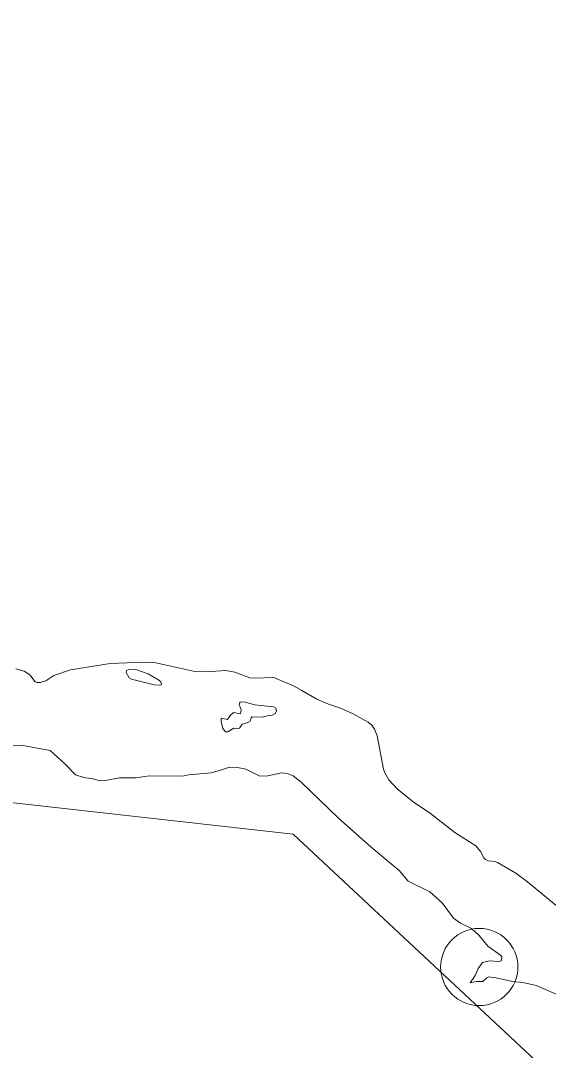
# Model space of a CAD drawing. Extents: x 553962 to 842807, y 8883888 to 9032388.
# Drawn here: x 810394 to 811077, y 9011280 to 9012614 of the extents above; entities that cross this region are included whole.
import ezdxf

# ---------------------------------------------------------------- set-up
doc = ezdxf.new("R2010")
doc.units = 0
doc.header["$LTSCALE"] = 200
doc.header["$PDMODE"] = 32
doc.header["$PDSIZE"] = 100
for name, color, linetype, lineweight in [('23', 7, 'Continuous', 13), ('25', 7, 'Continuous', 13), ('8', 7, 'Continuous', 13)]:
    doc.layers.add(name, color=color, linetype=linetype, lineweight=lineweight)
doc.layers.add('49', color=7, linetype='Continuous')

msp = doc.modelspace()

# ---------------------------------------------------------------- linework, layer by layer
at = {"layer": '23'}
for points in [[(810426.1, 9011759.1), (810419.3, 9011756.7), (810414.8, 9011756.7), (810412.6, 9011757.6), (810405.3, 9011766.7), (810398.1, 9011771.4), (810387.4, 9011774.7)], [(810757.5, 9011746.3), (810747.4, 9011752), (810721.3, 9011763.3), (810696.8, 9011762.6), (810690.4, 9011763.1), (810670.7, 9011770.4), (810659, 9011772.4), (810633.5, 9011770.7), (810619.1, 9011771.3), (810568.6, 9011782.2), (810553.6, 9011783.4), (810509.6, 9011781.4), (810458, 9011773.1), (810436.5, 9011765.8), (810426.1, 9011759.1)], [(810807.6, 9011723.5), (810791.8, 9011728.7), (810777.1, 9011735.1), (810757.5, 9011746.3)], [(811086.7, 9011467.9), (811049.5, 9011498.6), (811034.3, 9011510.1), (811010.6, 9011523.9), (811007.6, 9011524.9), (810998.8, 9011525.8), (810994.7, 9011528), (810992.9, 9011530), (810988.7, 9011538.2), (810982.5, 9011545.2), (810955.6, 9011562.5), (810924.1, 9011587), (810901.4, 9011602.3), (810880.8, 9011619.2), (810870.1, 9011630.6), (810864.8, 9011639.8), (810863.1, 9011644.8), (810854.8, 9011687.8), (810851.5, 9011696.3), (810848.1, 9011701.4), (810843.4, 9011705.4), (810824, 9011716.4), (810807.6, 9011723.5), (810807.6, 9011723.5)]]:
    msp.add_lwpolyline(points, dxfattribs=at)
at = {"layer": '25'}
for points in [[(810387.4, 9011774.7), (810398.1, 9011771.4), (810405.3, 9011766.7), (810412.6, 9011757.6), (810414.8, 9011756.7), (810419.3, 9011756.7), (810426.1, 9011759.1)], [(810426.1, 9011759.1), (810436.5, 9011765.8), (810458, 9011773.1), (810509.6, 9011781.4), (810553.6, 9011783.4), (810568.6, 9011782.2), (810619.1, 9011771.3), (810633.5, 9011770.7), (810659, 9011772.4), (810670.7, 9011770.4), (810690.4, 9011763.1), (810696.8, 9011762.6), (810721.3, 9011763.3), (810747.4, 9011752), (810757.5, 9011746.3)], [(810757.5, 9011746.3), (810777.1, 9011735.1), (810791.8, 9011728.7), (810807.6, 9011723.5)], [(810807.6, 9011723.5), (810807.6, 9011723.5), (810824, 9011716.4), (810843.4, 9011705.4), (810848.1, 9011701.4), (810851.5, 9011696.3), (810854.8, 9011687.8), (810863.1, 9011644.8), (810864.8, 9011639.8), (810870.1, 9011630.6), (810880.8, 9011619.2), (810901.4, 9011602.3), (810924.1, 9011587), (810955.6, 9011562.5), (810982.5, 9011545.2), (810988.7, 9011538.2), (810992.9, 9011530), (810994.7, 9011528), (810998.8, 9011525.8), (811007.6, 9011524.9), (811010.6, 9011523.9), (811034.3, 9011510.1), (811049.5, 9011498.6), (811086.7, 9011467.9)], [(810475.5, 9011633.8), (810464.8, 9011637.1), (810450.7, 9011651.6), (810431.6, 9011668.7), (810394.4, 9011675.9), (810373.5, 9011675.1), (810367.7, 9011674.7), (810356.6, 9011668.1), (810351.1, 9011666.5), (810286.9, 9011662.8), (810259.4, 9011658), (810229.6, 9011662.6), (810219, 9011665.4)], [(810653.5, 9011643.9), (810640.1, 9011639.8), (810610.9, 9011637.1), (810602.9, 9011635.6)], [(810805.1, 9011581.3), (810756.7, 9011627.8), (810746.1, 9011635.8), (810738.5, 9011639.1), (810731.6, 9011639.9), (810713.5, 9011636), (810703.1, 9011635.6), (810684.9, 9011644.5), (810674.3, 9011647), (810663.8, 9011647.1), (810653.5, 9011643.9)], [(810490, 9011631.4), (810489.2, 9011631.6), (810475.5, 9011633.8)], [(810602.9, 9011635.6), (810560.4, 9011636), (810542.5, 9011633.3), (810521.5, 9011633.4), (810503, 9011629.9), (810496.7, 9011629.5), (810490, 9011631.4)], [(810895, 9011499.4), (810883.5, 9011513.3), (810847, 9011543.4), (810805.1, 9011581.3)], [(810994.8, 9011395.1), (811000, 9011396.3), (811013.3, 9011395.7), (811015.7, 9011397), (811016.1, 9011401.4), (811014.4, 9011403.9), (810998.2, 9011415.4), (810987, 9011429.2), (810976.9, 9011438.3), (810963, 9011445.3), (810953.9, 9011451.5), (810939.1, 9011471.6), (810923.2, 9011485.7), (810895, 9011499.4)], [(810975.5, 9011367.7), (810981.7, 9011377.6), (810985.8, 9011386.6), (810987.1, 9011388.4)], [(810987.1, 9011388.4), (810991.1, 9011394.2), (810994.8, 9011395.1)], [(811144.8, 9011304.9), (811137.7, 9011313.9), (811123.7, 9011329.1), (811110.8, 9011340.4), (811094.9, 9011349.6), (811060.9, 9011364.5), (811043.3, 9011368.5), (811030, 9011369.6), (811009.1, 9011374.5), (810999.4, 9011375.5), (810996.8, 9011374.3), (810991.5, 9011369.7), (810983.7, 9011369.6), (810975.5, 9011367.7)]]:
    msp.add_lwpolyline(points, dxfattribs=at)
for points in [[(810537, 9011761.2), (810566.3, 9011754), (810573.8, 9011753.3), (810575.4, 9011753.9), (810575.9, 9011755), (810575.2, 9011757.2), (810573.1, 9011759.3), (810558.5, 9011768.2), (810542.6, 9011773.5), (810535, 9011774.2), (810530.6, 9011772.5), (810530.1, 9011769.8), (810534.1, 9011762.9)], [(810721, 9011725.3), (810696.5, 9011727.9), (810682.3, 9011731.9), (810677.5, 9011731.2), (810676.6, 9011730.2), (810676.3, 9011728.3), (810679.1, 9011721.4), (810678, 9011716.4), (810669, 9011718.2), (810664.7, 9011714), (810661.5, 9011709), (810653.2, 9011710.8), (810652.9, 9011706.2), (810655.4, 9011697.1), (810658.8, 9011693.1), (810661.8, 9011692.8), (810669.3, 9011697.6), (810674.6, 9011697), (810676.6, 9011697.6), (810680.1, 9011703), (810686.8, 9011704.6), (810690.8, 9011707), (810692, 9011711.3), (810693.4, 9011712.6), (810706.3, 9011711.8), (810713.1, 9011713.7), (810719.3, 9011714.4), (810723.1, 9011716.6), (810724.6, 9011719.8), (810723.7, 9011723.6)]]:
    msp.add_lwpolyline(points, close=True, dxfattribs=at)
msp.add_point((810987.1, 9011388.4), dxfattribs=at)
at = {"layer": '8'}
msp.add_lwpolyline([(813392.5, 9008808.3), (812552.7, 9010576.4), (811673.8, 9010693.8), (810746.4, 9011560.4), (809652.9, 9011682.9), (809288.4, 9012311.2), (807407.4, 9013282.8), (805920.2, 9013466.7), (804625.4, 9014595.8), (803750.6, 9014473.3)], dxfattribs=at)

# ---------------------------------------------------------------- texts
at = {"layer": '49', "width": 0.9}
msp.add_text('R I O   S Ã O   F R A N C I S C O', height=500, rotation=332.036, dxfattribs=at).set_placement((804133.8, 9013719.8))

doc.saveas('drawing.dxf')
